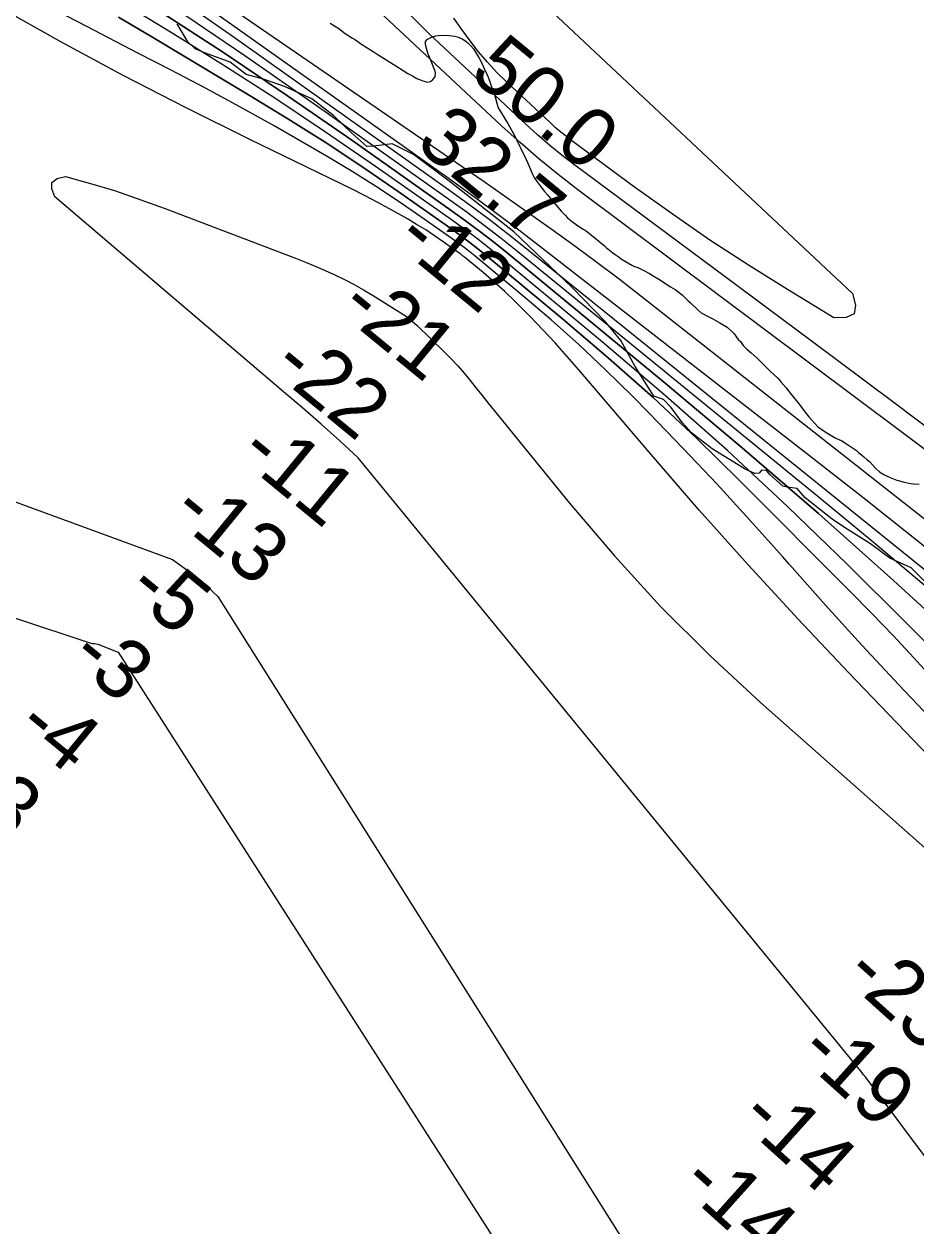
# Model space of a CAD drawing. Extents: x 3192986 to 3230865, y 867483 to 892886.
# Drawn here: x 3216078 to 3217089, y 877193 to 878555 of the extents above; entities that cross this region are included whole.
import ezdxf

# ---------------------------------------------------------------- set-up
doc = ezdxf.new("R2010")
doc.units = 0
for name, color, linetype in [('V-RIVR-EDGE', 7, 'Continuous'), ('V-RIVR-RANG', 7, 'Continuous'), ('V-SITE-VEGE', 7, 'Continuous'), ('V-TOPO-DPTH', 7, 'Continuous'), ('V-TOPO-MAJR', 7, 'Continuous'), ('V-TOPO-MINR', 7, 'Continuous'), ('V-TOPO-WATR', 7, 'Continuous')]:
    doc.layers.add(name, color=color, linetype=linetype)

msp = doc.modelspace()

# ---------------------------------------------------------------- linework, layer by layer
at = {"layer": 'V-RIVR-EDGE'}
msp.add_lwpolyline([(3217103.6, 877918), (3217083.3, 877938.4), (3217058.9, 877949.4), (3217037.2, 877965.9), (3217007.7, 877984.3), (3216993.8, 877993.9), (3216963, 878017.9), (3216953.9, 878028.3), (3216942.6, 878030.1), (3216937.9, 878031), (3216923.1, 878044.5), (3216919.2, 878048.8), (3216913.6, 878049.3), (3216911, 878045.8), (3216906.2, 878045.4), (3216894.9, 878050.2), (3216857.6, 878073.3), (3216834.1, 878091.6), (3216823.7, 878103.4), (3216811.2, 878120.4), (3216802.5, 878129.5), (3216791.6, 878133), (3216770.4, 878166.6), (3216754, 878196.2), (3216736.6, 878217.5), (3216698.9, 878256.3), (3216633, 878319.5), (3216561, 878375.7), (3216519.3, 878407.1), (3216495, 878418.9), (3216473.7, 878416.4), (3216466.3, 878415.9), (3216449.4, 878431.2), (3216429, 878450.8), (3216403.9, 878470), (3216373, 878484), (3216349.1, 878492.3), (3216329.6, 878497.6), (3216311.4, 878511.5), (3216283.6, 878521.6), (3216271.9, 878526.8), (3216263.6, 878534.7), (3216251.5, 878555.1)], dxfattribs=at)
at = {"layer": 'V-SITE-VEGE'}
for points in [[(3216424.8, 878555.6), (3216434.7, 878549.7), (3216441.9, 878544.1), (3216450.1, 878538.7), (3216453.4, 878536.7), (3216460.2, 878531.9), (3216467.4, 878527.6), (3216473.5, 878523.6), (3216477.9, 878520.6), (3216490, 878513), (3216502.2, 878505.7), (3216512.9, 878498.7), (3216517.9, 878495.9), (3216522.9, 878492.9), (3216525.9, 878491.9), (3216529.6, 878490.4), (3216535, 878488.8), (3216538.6, 878489.6), (3216541.2, 878491.9), (3216543.6, 878495.1), (3216544.2, 878499.3), (3216543.4, 878502.3), (3216539.8, 878510.8), (3216535.6, 878521.6), (3216532.8, 878531.1), (3216532.8, 878534.9), (3216535, 878537.5), (3216538.8, 878539.5), (3216544.4, 878541.3), (3216547.3, 878541.7), (3216554.5, 878542.1), (3216559.5, 878541.9)], [(3216559.5, 878541.9), (3216562.5, 878541.5), (3216565.8, 878540.9), (3216569, 878540.1), (3216574.4, 878537.9), (3216577.2, 878536.3), (3216580.4, 878533.9), (3216584.2, 878530.1), (3216587.1, 878526.8), (3216593.3, 878517), (3216596.5, 878510.4), (3216599.3, 878504.3), (3216602.1, 878498.7), (3216603.8, 878494.7), (3216605.2, 878490.3), (3216607.6, 878483.8), (3216610.6, 878476), (3216612.2, 878470.6), (3216613.6, 878465.1), (3216615.2, 878459.7), (3216620.9, 878450.7), (3216623.3, 878446.4), (3216626.1, 878442), (3216633.7, 878428.3), (3216638.8, 878417.7), (3216640.8, 878413.9), (3216643.2, 878409), (3216645, 878405.6), (3216648.8, 878397.2), (3216653.6, 878385.5), (3216656.1, 878380.7), (3216658.1, 878377.3), (3216663.7, 878370), (3216667.7, 878365.2), (3216671.1, 878361.4), (3216674.8, 878356.6), (3216680.4, 878349.9), (3216687, 878342.3), (3216691, 878338.1), (3216693.9, 878335.3), (3216699.5, 878330.8), (3216706.3, 878325.6), (3216711.5, 878322.4), (3216715, 878320.4), (3216729.4, 878308.7), (3216735.3, 878303.9), (3216737.7, 878301.7), (3216745.1, 878295.7), (3216747.7, 878293.8), (3216751.2, 878291.4), (3216755.6, 878288), (3216759.4, 878285.6), (3216766.6, 878281.6), (3216769.5, 878280.2), (3216773.3, 878278.8), (3216779.5, 878276), (3216786.8, 878272.1), (3216792.8, 878268.5), (3216797.2, 878265.5), (3216810.3, 878256.9), (3216815.7, 878253.8), (3216818.7, 878251.6), (3216823.5, 878247.8), (3216830.4, 878241.2), (3216833, 878239), (3216841.5, 878230.9), (3216845.3, 878227.7), (3216853.1, 878223.3), (3216858.3, 878220.7), (3216866.4, 878216.3), (3216874.8, 878211.2), (3216880.3, 878206), (3216882.5, 878203.6), (3216887.3, 878197.4), (3216889.7, 878194.9), (3216892.9, 878190.7), (3216897.1, 878186.5), (3216901.8, 878182.3), (3216908.6, 878176.1), (3216923.3, 878161.4), (3216931.9, 878153.5), (3216936, 878148.9), (3216941.4, 878142.5), (3216946.4, 878136), (3216954.7, 878125.8), (3216964.1, 878113.5), (3216967.3, 878109.7), (3216970.1, 878106.1), (3216974.2, 878102.1), (3216977.6, 878098.5), (3216980.8, 878096), (3216985.8, 878092.6), (3216997.1, 878085.8), (3217004.7, 878082.4), (3217010, 878079.2), (3217021.2, 878071.5), (3217023.6, 878069.1), (3217026.9, 878066.5), (3217029.5, 878064.3), (3217033.1, 878061.5), (3217035.9, 878059.1)], [(3217035.9, 878059.1), (3217043.3, 878051.2), (3217047.2, 878047.4), (3217052.2, 878044.2), (3217057.6, 878041.6), (3217066.9, 878037.9), (3217074.3, 878035.9), (3217078.5, 878034.9), (3217082.9, 878034.1), (3217086, 878033.7), (3217092.4, 878033.3)]]:
    msp.add_lwpolyline(points, dxfattribs=at)
at = {"layer": 'V-TOPO-DPTH'}
for points in [[(3217718.5, 877375.6), (3217657.3, 877435.3), (3217595.8, 877494.6), (3217533.9, 877553.4), (3217471.6, 877611.9), (3217398.9, 877679.6), (3217372.7, 877703.9), (3217346.3, 877727.9), (3217319.7, 877751.8), (3217292.9, 877775.5), (3217265.9, 877798.9), (3217238.8, 877822), (3217211.3, 877844.9), (3217183.6, 877867.5), (3216649.7, 878298.1), (3216627.4, 878315.8), (3216604.9, 878333.2), (3216582, 878350.2), (3216558.9, 878366.9), (3216314.9, 878540.4), (3216245.5, 878588.9)], [(3217204.4, 877619.8), (3217012.3, 877819.9), (3216955.1, 877880.5), (3216898.5, 877941.8), (3216843.1, 878004.1), (3216788.4, 878067.1), (3216706.5, 878163), (3216693.1, 878178.4), (3216679.6, 878193.5), (3216665.7, 878208.4), (3216651.6, 878223.1), (3216646.1, 878228.8), (3216634.5, 878240.3), (3216622.6, 878251.6), (3216610.4, 878262.5), (3216598, 878273.2), (3216576.9, 878290.6), (3216574.8, 878292.3), (3216572.7, 878294), (3216570.5, 878295.6), (3216568.3, 878297.2), (3216553, 878308), (3216543, 878314.8), (3216533, 878321.4), (3216522.7, 878327.7), (3216512.4, 878333.9), (3216505.7, 878337.7), (3216491.9, 878345.5), (3216477.9, 878353.1), (3216463.8, 878360.4), (3216449.6, 878367.5), (3216333.6, 878423.9), (3216261.7, 878459.8), (3216190.2, 878496.5), (3216119.5, 878534.7), (3216049.3, 878573.8)], [(3217204.4, 877619.8), (3217012.3, 877819.9), (3216955.1, 877880.5), (3216898.5, 877941.8), (3216843.1, 878004.1), (3216788.4, 878067.1), (3216706.5, 878163), (3216693.1, 878178.4), (3216679.6, 878193.5), (3216665.7, 878208.4), (3216651.6, 878223.1), (3216646.1, 878228.8), (3216634.5, 878240.3), (3216622.6, 878251.6), (3216610.4, 878262.5), (3216598, 878273.2), (3216576.9, 878290.6), (3216574.8, 878292.3), (3216572.7, 878294), (3216570.5, 878295.6), (3216568.3, 878297.2), (3216553, 878308), (3216543, 878314.8), (3216533, 878321.4), (3216522.7, 878327.7), (3216512.4, 878333.9), (3216505.7, 878337.7), (3216491.9, 878345.5), (3216477.9, 878353.1), (3216463.8, 878360.4), (3216449.6, 878367.5), (3216333.6, 878423.9), (3216261.7, 878459.8), (3216190.2, 878496.5), (3216119.5, 878534.7), (3216049.3, 878573.8)], [(3216228.1, 878571.6), (3216302.6, 878523.2), (3216376.3, 878473.6), (3216449.3, 878423), (3216562, 878343.6), (3216578.1, 878331.9), (3216594.1, 878320.1), (3216609.7, 878307.8), (3216625.2, 878295.4), (3216804.5, 878147.9), (3216891.8, 878074.6), (3216978.2, 878000.3), (3217063.2, 877924.4), (3217147.2, 877847.5), (3217288.3, 877715.8), (3217301.1, 877703.8), (3217313.8, 877691.8), (3217326.6, 877679.8), (3217339.3, 877667.8), (3217458.7, 877554.6), (3217529.2, 877486.4), (3217598.6, 877417.2), (3217666.5, 877346.5), (3217733.3, 877274.7)], [(3216228.1, 878571.6), (3216302.6, 878523.2), (3216376.3, 878473.6), (3216449.3, 878423), (3216562, 878343.6), (3216578.1, 878331.9), (3216594.1, 878320.1), (3216609.7, 878307.8), (3216625.2, 878295.4), (3216804.5, 878147.9), (3216891.8, 878074.6), (3216978.2, 878000.3), (3217063.2, 877924.4), (3217147.2, 877847.5), (3217288.3, 877715.8), (3217301.1, 877703.8), (3217313.8, 877691.8), (3217326.6, 877679.8), (3217339.3, 877667.8), (3217458.7, 877554.6), (3217529.2, 877486.4), (3217598.6, 877417.2), (3217666.5, 877346.5), (3217733.3, 877274.7)], [(3216184.8, 878562.4), (3216222.6, 878540.2), (3216334.2, 878473.6), (3216376.8, 878447.5), (3216419.1, 878420.8), (3216460.7, 878393.2), (3216501.8, 878364.9), (3216565.1, 878320.4), (3216574.3, 878313.8), (3216583.3, 878307), (3216592.2, 878300), (3216601, 878292.9), (3216688.2, 878220.6), (3216739.9, 878176.6), (3216790.7, 878131.5), (3216840.2, 878085.1), (3216888.8, 878037.6), (3217014.5, 877911.4), (3217038.7, 877886.7), (3217062.7, 877861.8), (3217086.3, 877836.5), (3217109.6, 877811)], [(3217109.6, 877811), (3217086.3, 877836.5), (3217062.7, 877861.8), (3217038.7, 877886.7), (3217014.5, 877911.4), (3216888.8, 878037.6), (3216840.2, 878085.1), (3216790.7, 878131.5), (3216739.9, 878176.6), (3216688.2, 878220.6), (3216601, 878292.9), (3216592.2, 878300), (3216583.3, 878307), (3216574.3, 878313.8), (3216565.1, 878320.4), (3216501.8, 878364.9), (3216460.7, 878393.2), (3216419.1, 878420.8), (3216376.8, 878447.5), (3216334.2, 878473.6), (3216222.6, 878540.2), (3216184.8, 878562.4)], [(3217167.7, 877179.3), (3217040.1, 877350), (3217038.6, 877352), (3217037, 877354.1), (3217035.5, 877356.1), (3217034, 877358.1), (3217032.4, 877360.2), (3217030.9, 877362.2), (3217029.3, 877364.2), (3217027.7, 877366.2), (3217026.1, 877368.2), (3217024.5, 877370.2), (3217022.9, 877372.3), (3217021.4, 877374.3), (3216456.6, 878063.4), (3216435.6, 878082.4), (3216414.5, 878101.2), (3216393.3, 878119.8), (3216371.8, 878138.2), (3216112.7, 878358.8), (3216109.3, 878368), (3216109.5, 878375.2), (3216115.3, 878379.6), (3216124.8, 878382), (3216153.2, 878374.1), (3216181.3, 878365.6), (3216209.2, 878356.1), (3216236.8, 878346.1), (3216385.3, 878289.5), (3216396.7, 878285.1), (3216407.9, 878280.5), (3216419.1, 878275.6), (3216430.2, 878270.5), (3216441.1, 878265.2), (3216451.9, 878259.6), (3216462.5, 878253.6), (3216472.9, 878247.4), (3216503.1, 878228.8), (3216508.3, 878225.3), (3216513.4, 878221.7), (3216518.1, 878217.7), (3216522.8, 878213.5), (3216554.2, 878183.1), (3216561.9, 878175.4), (3216569.3, 878167.5), (3216576.5, 878159.2), (3216583.4, 878150.9), (3216590.1, 878142.3), (3216596.9, 878133.8), (3216603.8, 878125.3), (3216610.6, 878116.9), (3216695.9, 878011.8), (3216746.8, 877952.2), (3216799.6, 877894.4), (3216855.2, 877839.2), (3216912.6, 877785.8), (3217137.9, 877586.6)], [(3217167.7, 877179.3), (3217040.1, 877350), (3217038.6, 877352), (3217037, 877354.1), (3217035.5, 877356.1), (3217034, 877358.1), (3217032.4, 877360.2), (3217030.9, 877362.2), (3217029.3, 877364.2), (3217027.7, 877366.2), (3217026.1, 877368.2), (3217024.5, 877370.2), (3217022.9, 877372.3), (3217021.4, 877374.3), (3216456.6, 878063.4), (3216435.6, 878082.4), (3216414.5, 878101.2), (3216393.3, 878119.8), (3216371.8, 878138.2), (3216112.7, 878358.8), (3216109.3, 878368), (3216109.5, 878375.2), (3216115.3, 878379.6), (3216124.8, 878382), (3216153.2, 878374.1), (3216181.3, 878365.6), (3216209.2, 878356.1), (3216236.8, 878346.1), (3216385.3, 878289.5), (3216396.7, 878285.1), (3216407.9, 878280.5), (3216419.1, 878275.6), (3216430.2, 878270.5), (3216441.1, 878265.2), (3216451.9, 878259.6), (3216462.5, 878253.6), (3216472.9, 878247.4), (3216503.1, 878228.8), (3216508.3, 878225.3), (3216513.4, 878221.7), (3216518.1, 878217.7), (3216522.8, 878213.5), (3216554.2, 878183.1), (3216561.9, 878175.4), (3216569.3, 878167.5), (3216576.5, 878159.2), (3216583.4, 878150.9), (3216590.1, 878142.3), (3216596.9, 878133.8), (3216603.8, 878125.3), (3216610.6, 878116.9), (3216695.9, 878011.8), (3216746.8, 877952.2), (3216799.6, 877894.4), (3216855.2, 877839.2), (3216912.6, 877785.8), (3217137.9, 877586.6)], [(3215686.4, 878153.3), (3216246.1, 877948), (3216259.5, 877938.1), (3216272.5, 877928), (3216285.2, 877917.3), (3216297.5, 877906.2), (3216785.2, 877131.6), (3216797.7, 877118.1), (3216810.2, 877104.6), (3216822.7, 877091.1), (3216950.9, 876952.9), (3217013.4, 876883.7), (3217074.7, 876813.5), (3217134, 876741.6), (3217192.2, 876668.7), (3217300.1, 876529.6), (3217303.2, 876525.4), (3217306.1, 876521), (3217308.6, 876516.4), (3217310.9, 876511.8), (3217315, 876502.8), (3217315.6, 876501.5), (3217317.2, 876497.4)], [(3215686.4, 878153.3), (3216246.1, 877948), (3216259.5, 877938.1), (3216272.5, 877928), (3216285.2, 877917.3), (3216297.5, 877906.2), (3216785.2, 877131.6), (3216797.7, 877118.1), (3216810.2, 877104.6), (3216822.7, 877091.1), (3216950.9, 876952.9), (3217013.4, 876883.7), (3217074.7, 876813.5), (3217134, 876741.6), (3217192.2, 876668.7), (3217300.1, 876529.6), (3217303.2, 876525.4), (3217306.1, 876521), (3217308.6, 876516.4), (3217310.9, 876511.8), (3217315, 876502.8), (3217315.6, 876501.5), (3217317.2, 876497.4)]]:
    msp.add_lwpolyline(points, dxfattribs=at)
at = {"layer": 'V-TOPO-MAJR'}
msp.add_lwpolyline([(3217683.7, 877505), (3217635, 877566.6), (3217540.4, 877686.9), (3217522.4, 877709.6), (3217504.3, 877732.2), (3217486, 877754.8), (3217467.7, 877777.2), (3217437.3, 877814.3), (3217434, 877818), (3217430.5, 877821.6), (3217426.8, 877825), (3217423, 877828.1), (3217364.4, 877873), (3217331, 877898.4), (3217297.7, 877923.7), (3217264.2, 877949), (3217230.7, 877974.1), (3216705.5, 878366.9), (3216683.2, 878384.2), (3216661.2, 878402), (3216639.9, 878420.5), (3216619, 878439.5), (3216440, 878607.1)], dxfattribs=at)
at = {"layer": 'V-TOPO-MINR'}
for points in [[(3216500.4, 878734.2), (3217016.6, 878249.5), (3217020.1, 878236.1), (3217018.6, 878226.3)], [(3217279.7, 877675.4), (3217010.7, 877942.7), (3216943.3, 878007.8), (3216874.9, 878071.6), (3216804.7, 878133.6), (3216733.4, 878194.4), (3216613.1, 878294.1), (3216601, 878303.9), (3216588.7, 878313.5), (3216576.2, 878322.8), (3216563.5, 878332), (3216476.3, 878393.3), (3216419.5, 878432.4), (3216362.2, 878470.8), (3216304.2, 878507.9), (3216245.7, 878544.3), (3215960.9, 878717.5)], [(3217674.3, 877470.5), (3217617.5, 877531.5), (3217559.7, 877591.7), (3217501.4, 877651.3), (3217411.7, 877741.6), (3217397.5, 877755.3), (3217383, 877768.7), (3217368, 877781.6), (3217352.7, 877794.1), (3216777, 878246.3), (3216752.2, 878265.5), (3216727.1, 878284.5), (3216701.9, 878303.2), (3216676.4, 878321.6), (3216650.8, 878339.8), (3216625.1, 878357.9), (3216599.3, 878375.9), (3216573.4, 878393.7), (3216102.7, 878717.2)], [(3217907.9, 877200.2), (3217474.8, 877639.1), (3217456.6, 877657.4), (3217438.2, 877675.6), (3217419.7, 877693.6), (3217401, 877711.5), (3217370.2, 877740.7), (3217366.8, 877743.9), (3217363.4, 877747), (3217359.9, 877750), (3217356.4, 877752.9), (3217231.4, 877855.2), (3217165.2, 877909.1), (3217098.7, 877962.5), (3217031.8, 878015.5), (3216964.6, 878068.1), (3216665.3, 878300.6), (3216638.6, 878321.2), (3216611.6, 878341.4), (3216584.4, 878361.4), (3216557, 878381.1), (3216210.8, 878626.6)], [(3217718.5, 877375.6), (3217657.3, 877435.3), (3217595.8, 877494.6), (3217533.9, 877553.4), (3217471.6, 877611.9), (3217398.9, 877679.6), (3217372.7, 877703.9), (3217346.3, 877727.9), (3217319.7, 877751.8), (3217292.9, 877775.5), (3217265.9, 877798.9), (3217238.8, 877822), (3217211.3, 877844.9), (3217183.6, 877867.5), (3216649.7, 878298.1), (3216627.4, 878315.8), (3216604.9, 878333.2), (3216582, 878350.2), (3216558.9, 878366.9), (3216314.9, 878540.4), (3216245.5, 878588.9)], [(3217204.4, 877619.8), (3217012.3, 877819.9), (3216955.1, 877880.5), (3216898.5, 877941.8), (3216843.1, 878004.1), (3216788.4, 878067.1), (3216706.5, 878163), (3216693.1, 878178.4), (3216679.6, 878193.5), (3216665.7, 878208.4), (3216651.6, 878223.1), (3216646.1, 878228.8), (3216634.5, 878240.3), (3216622.6, 878251.6), (3216610.4, 878262.5), (3216598, 878273.2), (3216576.9, 878290.6), (3216574.8, 878292.3), (3216572.7, 878294), (3216570.5, 878295.6), (3216568.3, 878297.2), (3216553, 878308), (3216543, 878314.8), (3216533, 878321.4), (3216522.7, 878327.7), (3216512.4, 878333.9), (3216505.7, 878337.7), (3216491.9, 878345.5), (3216477.9, 878353.1), (3216463.8, 878360.4), (3216449.6, 878367.5), (3216333.6, 878423.9), (3216261.7, 878459.8), (3216190.2, 878496.5), (3216119.5, 878534.7), (3216049.3, 878573.8)], [(3217111.7, 877761.5), (3217069.3, 877806), (3217027.4, 877850.9), (3216986.1, 877896.4), (3216945.3, 877942.3), (3216937.6, 877951), (3216900.5, 877992.5), (3216863, 878033.6), (3216824.8, 878073.9), (3216786.1, 878113.9), (3216767.3, 878133), (3216737.2, 878162.6), (3216706.6, 878191.5), (3216675.1, 878219.5), (3216643.1, 878246.9), (3216589, 878291.8), (3216583.5, 878296.2), (3216578, 878300.5), (3216572.4, 878304.7), (3216566.7, 878308.8), (3216527.4, 878336.4), (3216501.8, 878353.9), (3216476, 878371), (3216449.7, 878387.5), (3216423.1, 878403.5), (3216399.9, 878417.1), (3216361.3, 878439.3), (3216322.4, 878461.1), (3216283.3, 878482.2), (3216243.9, 878502.8), (3216206.9, 878521.8), (3216149, 878551.9), (3216091.2, 878582.3)], [(3217824.6, 877258.9), (3217376.3, 877670), (3217353.8, 877690.6), (3217331.2, 877711.2), (3217308.6, 877731.7), (3217285.9, 877752.1), (3217215, 877816), (3217156.5, 877867.9), (3217097.4, 877919.2), (3217037.7, 877969.6), (3216977.4, 878019.5), (3216637.5, 878296.7), (3216618.6, 878311.8), (3216599.4, 878326.6), (3216580, 878341.1), (3216560.4, 878355.3), (3216415.4, 878458), (3216328, 878518.7), (3216240, 878578.5)], [(3217109.6, 877811), (3217086.3, 877836.5), (3217062.7, 877861.8), (3217038.7, 877886.7), (3217014.5, 877911.4), (3216888.8, 878037.6), (3216840.2, 878085.1), (3216790.7, 878131.5), (3216739.9, 878176.6), (3216688.2, 878220.6), (3216601, 878292.9), (3216592.2, 878300), (3216583.3, 878307), (3216574.3, 878313.8), (3216565.1, 878320.4), (3216501.8, 878364.9), (3216460.7, 878393.2), (3216419.1, 878420.8), (3216376.8, 878447.5), (3216334.2, 878473.6), (3216222.6, 878540.2), (3216184.8, 878562.4)], [(3217679.9, 877552.1), (3217642.7, 877597.6), (3217605.4, 877643), (3217463.9, 877813.8), (3217453.9, 877825.1), (3217443.3, 877835.9), (3217432.1, 877845.9), (3217420.3, 877855.5), (3217254.4, 877981.6), (3217159.2, 878053.6), (3217063.9, 878125.4), (3216968.3, 878197), (3216872.5, 878268.3), (3216702.2, 878394.7), (3216687.8, 878405.8), (3216673.7, 878417.2), (3216659.9, 878429.1), (3216646.4, 878441.3), (3216536.9, 878543.8), (3216511.9, 878568.6)], [(3217018.6, 878226.3), (3217009.6, 878222.3), (3216995.7, 878222), (3216943.2, 878253.9), (3216898.9, 878281.5), (3216855.2, 878310), (3216812.2, 878339.6), (3216769.8, 878370), (3216698.8, 878422.3), (3216692.4, 878427.2), (3216686.1, 878432.3), (3216679.9, 878437.6), (3216673.9, 878443.1), (3216624.9, 878488.9), (3216613.8, 878500), (3216603, 878511.4), (3216592.9, 878523.4), (3216583.3, 878535.8), (3216574.1, 878548.6), (3216565, 878561.4)], [(3213621.7, 878506.8), (3214497.7, 878346.3), (3214508.1, 878341.6), (3215362.2, 878095.1), (3215376.5, 878094.8), (3215415.1, 878093), (3215428.1, 878091.7), (3215440.8, 878089.4), (3215453.2, 878085.6), (3216154.6, 877852.7), (3216158, 877852.8), (3216161.3, 877852), (3216184.4, 877843), (3216686.9, 877059), (3216701.9, 877043.7), (3216716.7, 877028.2), (3216731.2, 877012.4), (3216745.5, 876996.4), (3217087, 876261.1)], [(3217167.7, 877179.3), (3217040.1, 877350), (3217038.6, 877352), (3217037, 877354.1), (3217035.5, 877356.1), (3217034, 877358.1), (3217032.4, 877360.2), (3217030.9, 877362.2), (3217029.3, 877364.2), (3217027.7, 877366.2), (3217026.1, 877368.2), (3217024.5, 877370.2), (3217022.9, 877372.3), (3217021.4, 877374.3), (3216456.6, 878063.4), (3216435.6, 878082.4), (3216414.5, 878101.2), (3216393.3, 878119.8), (3216371.8, 878138.2), (3216112.7, 878358.8), (3216109.3, 878368), (3216109.5, 878375.2), (3216115.3, 878379.6), (3216124.8, 878382), (3216153.2, 878374.1), (3216181.3, 878365.6), (3216209.2, 878356.1), (3216236.8, 878346.1), (3216385.3, 878289.5), (3216396.7, 878285.1), (3216407.9, 878280.5), (3216419.1, 878275.6), (3216430.2, 878270.5), (3216441.1, 878265.2), (3216451.9, 878259.6), (3216462.5, 878253.6), (3216472.9, 878247.4), (3216503.1, 878228.8), (3216508.3, 878225.3), (3216513.4, 878221.7), (3216518.1, 878217.7), (3216522.8, 878213.5), (3216554.2, 878183.1), (3216561.9, 878175.4), (3216569.3, 878167.5), (3216576.5, 878159.2), (3216583.4, 878150.9), (3216590.1, 878142.3), (3216596.9, 878133.8), (3216603.8, 878125.3), (3216610.6, 878116.9), (3216695.9, 878011.8), (3216746.8, 877952.2), (3216799.6, 877894.4), (3216855.2, 877839.2), (3216912.6, 877785.8), (3217137.9, 877586.6)], [(3215686.4, 878153.3), (3216246.1, 877948), (3216259.5, 877938.1), (3216272.5, 877928), (3216285.2, 877917.3), (3216297.5, 877906.2), (3216785.2, 877131.6), (3216797.7, 877118.1), (3216810.2, 877104.6), (3216822.7, 877091.1), (3216950.9, 876952.9), (3217013.4, 876883.7), (3217074.7, 876813.5), (3217134, 876741.6), (3217192.2, 876668.7), (3217300.1, 876529.6), (3217303.2, 876525.4), (3217306.1, 876521), (3217308.6, 876516.4), (3217310.9, 876511.8), (3217315, 876502.8), (3217315.6, 876501.5), (3217317.2, 876497.4)]]:
    msp.add_lwpolyline(points, dxfattribs=at)
at = {"layer": 'V-TOPO-WATR'}
msp.add_lwpolyline([(3217733.3, 877274.7), (3217666.5, 877346.5), (3217598.6, 877417.2), (3217529.2, 877486.4), (3217458.7, 877554.6), (3217339.3, 877667.8), (3217326.6, 877679.8), (3217313.8, 877691.8), (3217301.1, 877703.8), (3217288.3, 877715.8), (3217147.2, 877847.5), (3217063.2, 877924.4), (3216978.2, 878000.3), (3216891.8, 878074.6), (3216804.5, 878147.9), (3216625.2, 878295.4), (3216609.7, 878307.8), (3216594.1, 878320.1), (3216578.1, 878331.9), (3216562, 878343.6), (3216449.3, 878423), (3216376.3, 878473.6), (3216302.6, 878523.2), (3216228.1, 878571.6)], dxfattribs=at)

# ---------------------------------------------------------------- texts
at = {"layer": 'V-RIVR-RANG'}
for s, rotation, p in [('50.0', 320.5083, (3216580.9, 878496)), ('32.7', 320.5083, (3216519.8, 878416.8)), ('-12', 320.6461, (3216496, 878306.6)), ('-21', 320.6461, (3216432.4, 878229.5)), ('-22', 320.6461, (3216356.1, 878162.7)), ('-11', 320.6461, (3216318.6, 878064.1)), ('-13', 320.6461, (3216242, 877997.6)), ('-5', 320.6461, (3216191.6, 877909.6)), ('-3', 320.6461, (3216127, 877833.3)), ('-4', 320.6461, (3216066.2, 877753.8)), ('-3', 320.6461, (3216000.2, 877678.6)), ('-23', 318.0233, (3217004.5, 877474.6)), ('-19', 318.0233, (3216952.7, 877386.6)), ('-14', 318.0233, (3216885.8, 877312.3)), ('-14', 318.0233, (3216818.9, 877238))]:
    msp.add_text(s, height=67, rotation=rotation, dxfattribs=at).set_placement(p)

doc.saveas('drawing.dxf')
